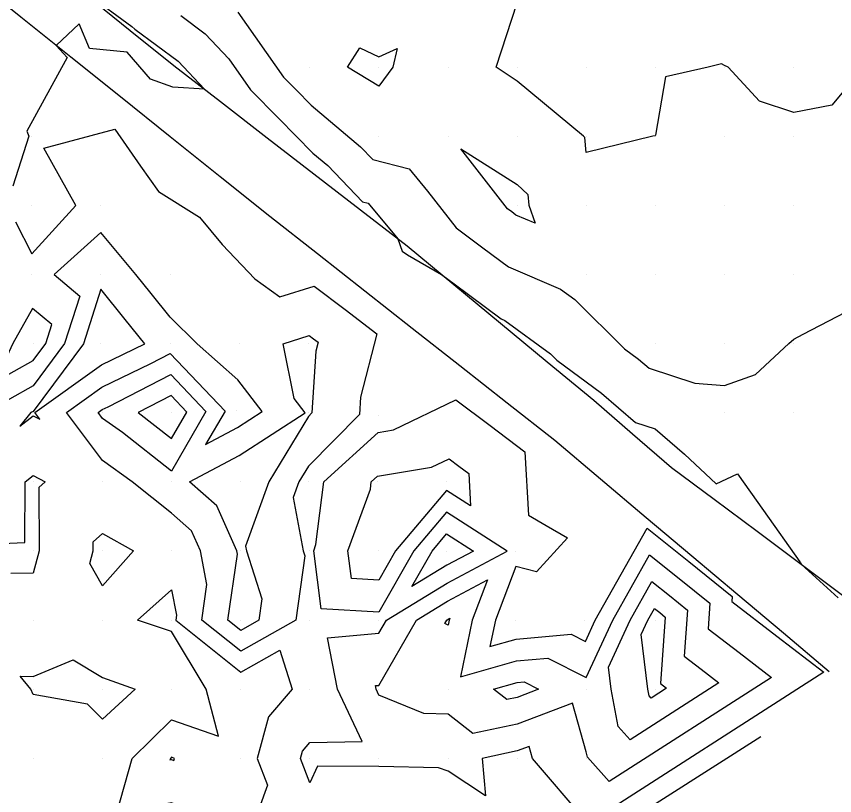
# Model space of a CAD drawing. Extents: x 2188792 to 2191981, y 386090 to 389710.
# Drawn here: x 2189877.8 to 2189996.2, y 386914.7 to 387027.4 of the extents above; entities that cross this region are included whole.
import ezdxf

# ---------------------------------------------------------------- set-up
doc = ezdxf.new("R2010")
doc.units = 0
for name, color, linetype in [('DTM Contours Major', 7, 'Continuous'), ('DTM Contours Minor', 7, 'Continuous'), ('Exist DTM QL2 LIDAR Elevation Point', 7, 'Continuous'), ('PH Exist DTM Breakline', 7, 'Continuous')]:
    doc.layers.add(name, color=color, linetype=linetype)

msp = doc.modelspace()

# ---------------------------------------------------------------- linework, layer by layer
at = {"layer": 'DTM Contours Major'}
for points in [[(2189960.05, 387009.91), (2189959.83, 387010.12), (2189950.26, 387018.08), (2189947.22, 387020.12), (2189950.26, 387029.39)], [(2189909.85, 387028.05), (2189916.46, 387018.65), (2189918.27, 387016.83), (2189920.46, 387014.61), (2189927.61, 387008.59), (2189929.4, 387006.72), (2189934.61, 387005.37), (2189937.28, 387002.15), (2189941.41, 386996.85), (2189945.31, 386993.94), (2189948.99, 386991.2), (2189956.52, 386988), (2189958.62, 386986.47), (2189965.8, 386979.37), (2189967.82, 386977.87), (2189969.36, 386976.55), (2189975.98, 386974.4), (2189980.26, 386974.03), (2189984.74, 386975.64), (2189989.56, 386980.12), (2189990.26, 386980.77), (2189991.61, 386981.47), (2190000.26, 386985.95)], [(2190000.26, 387019.96), (2189995.77, 387014.62), (2189990.26, 387013.53), (2189985.32, 387015.18), (2189980.77, 387020.12), (2189980.26, 387020.36), (2189979.8, 387020.58), (2189977.89, 387020.12), (2189971.71, 387018.68), (2189970.26, 387010.27), (2189970.24, 387010.15), (2189969.9, 387010.12), (2189960.26, 387007.76), (2189960.05, 387009.91)], [(2189969.15, 386940.11), (2189970.11, 386941.81), (2189970.88, 386941.19), (2189971.67, 386940.55), (2189970.98, 386930.95), (2189971.41, 386930.62), (2189971.86, 386930.27), (2189969.63, 386928.84), (2189969.33, 386929.18), (2189969.15, 386930.11), (2189968.2, 386938.05), (2189969.15, 386940.11)], [(2189900.7, 386920.11), (2189900.25, 386920.27), (2189900.09, 386920.11), (2189900.03, 386919.89), (2189900.25, 386919.93), (2189900.57, 386919.79), (2189900.7, 386920.11)]]:
    msp.add_lwpolyline(points, dxfattribs=at)
at = {"layer": 'DTM Contours Minor'}
for points in [[(2189888.18, 387030.66), (2189894.52, 387026), (2189894.94, 387025.61), (2189901.2, 387020.97), (2189905.01, 387016.91), (2189900.43, 387017.19), (2189897.21, 387018.35), (2189893.82, 387022.27), (2189888.39, 387022.78), (2189886.91, 387026.36), (2189883.58, 387023.23), (2189885.14, 387021.51), (2189879.33, 387010.82), (2189879.6, 387010.1), (2189877.28, 387002.87)], [(2189901.58, 387027.57), (2189905.12, 387024.93), (2189908.54, 387021.3), (2189911.7, 387016.81), (2189915.77, 387012.69), (2189920.71, 387007.68), (2189922.88, 387005.86), (2189927.87, 387000.63), (2189928.71, 387000.41), (2189932.98, 386995.27), (2189933.63, 386993.48), (2189934.41, 386992.94), (2189939.32, 386990.11), (2189941.15, 386988.74), (2189947.92, 386983.69), (2189948.49, 386983.44), (2189955.1, 386978.64), (2189956.02, 386977.73), (2189962.47, 386972.95), (2189967.38, 386968.72), (2189970.2, 386967.8), (2189974.45, 386964.13), (2189979.04, 386959.82), (2189982.14, 386961.26), (2189985.88, 386955.97), (2189991.13, 386948.55), (2189991.2, 386948.5), (2189991.41, 386948.16), (2189996.69, 386943.33)], [(2189925.7, 387020.12), (2189927.51, 387022.87), (2189930.26, 387021.61), (2189932.91, 387022.78), (2189932.29, 387020.12), (2189930.26, 387017.33), (2189925.7, 387020.12)], [(2189877.7, 386997.71), (2189880.05, 386993.11), (2189886.39, 387000.1), (2189881.78, 387008.37), (2189892.03, 387011.13), (2189895.78, 387005.77), (2189898.35, 387002.1), (2189904.29, 386998.39), (2189907.56, 386994.46), (2189912.32, 386989.5), (2189915.94, 386986.86), (2189920.89, 386988.42), (2189925.36, 386985.03), (2189929.96, 386981.53), (2189927.6, 386972.38), (2189927.44, 386969.85), (2189920.05, 386962.4), (2189918.66, 386960.1), (2189917.84, 386957.84), (2189919.32, 386950.12), (2189919.55, 386949.41), (2189918.26, 386940.12), (2189910.26, 386935.61), (2189904.63, 386940.12), (2189905.38, 386945.24), (2189904.44, 386950.12), (2189903.15, 386953.01), (2189900.25, 386955.56), (2189894.56, 386960.12), (2189890.25, 386963.19), (2189885.06, 386970.12), (2189890.18, 386973.81), (2189897.25, 386977.24), (2189900.08, 386978.7), (2189908, 386970.35), (2189905.19, 386965.51), (2189909.81, 386967.97), (2189913.39, 386970.29), (2189909.84, 386974.85), (2189903.96, 386980.1), (2189900.05, 386983.92), (2189897.3, 386987.35), (2189895.1, 386990.1), (2189890.05, 386996.19), (2189883.29, 386990.1), (2189887, 386986.99), (2189884.78, 386980.11), (2189880.25, 386973.99), (2189873.33, 386970.12)], [(2189942.11, 387008.27), (2189950.26, 387003.13), (2189951.81, 387001.67), (2189951.96, 387000.12), (2189952.86, 386997.52), (2189950.06, 386998.71), (2189949.48, 386999.15), (2189948.86, 386999.6), (2189942.11, 387008.27)], [(2189890.05, 386988), (2189887.5, 386980.1), (2189880.25, 386970.31), (2189879.91, 386970.12), (2189878.3, 386968.16), (2189880.25, 386969.67), (2189881.2, 386969.17), (2189880.49, 386970.12), (2189890.11, 386977.05), (2189896.37, 386980.1), (2189893.56, 386983.61), (2189890.05, 386988)], [(2189882.05, 386980.12), (2189882.94, 386982.86), (2189880.15, 386985.19), (2189877.28, 386980.12), (2189874.71, 386974.58), (2189880.25, 386977.68), (2189882.05, 386980.12)], [(2189910.26, 386938.63), (2189908.41, 386940.12), (2189909.8, 386949.66), (2189909.71, 386950.12), (2189906.8, 386956.66), (2189902.87, 386960.12), (2189910.04, 386963.94), (2189919.59, 386970.11), (2189918, 386972.15), (2189916.42, 386980.1), (2189920.17, 386981.28), (2189920.8, 386980.8), (2189921.46, 386980.3), (2189921.12, 386979), (2189920.57, 386970.08), (2189920.05, 386969.56), (2189914.35, 386960.11), (2189910.96, 386950.83), (2189911.1, 386950.12), (2189913.31, 386943.17), (2189912.89, 386940.12), (2189910.26, 386938.63)], [(2189890.24, 386970.56), (2189891.09, 386970.97), (2189900.14, 386975.64), (2189905.24, 386970.27), (2189900.25, 386961.68), (2189893.15, 386967.23), (2189890.25, 386969.29), (2189889.63, 386970.12), (2189890.24, 386970.56)], [(2189902.48, 386970.18), (2189900.2, 386972.58), (2189895.43, 386970.12), (2189900.25, 386966.36), (2189902.48, 386970.18)], [(2189919.21, 386921.16), (2189920.26, 386922.4), (2189927.83, 386922.54), (2189924.27, 386930.11), (2189922.82, 386937.55), (2189930.26, 386938.22), (2189931.35, 386940.12), (2189940.15, 386945.44), (2189948.81, 386950.09), (2189940.05, 386955.72), (2189935.31, 386950.11), (2189930.26, 386941.28), (2189921.88, 386941.74), (2189920.82, 386950.12), (2189921.15, 386951.03), (2189922.27, 386960.1), (2189930.13, 386967.25), (2189932.35, 386967.62), (2189941.4, 386971.96), (2189946.33, 386968.24), (2189951.39, 386964.43), (2189951.88, 386955.28), (2189954.43, 386953.81), (2189957.54, 386952.01), (2189953.06, 386947.08), (2189950.05, 386947.85), (2189947.12, 386940.1), (2189946.31, 386936.28), (2189950.11, 386937.34), (2189958.06, 386938.06), (2189960.12, 386937.02), (2189961.55, 386940.1), (2189969.06, 386953.43), (2189975.1, 386948.58), (2189981.37, 386943.54), (2189981.32, 386942.82), (2189987.83, 386937.8), (2189994.62, 386932.57), (2189960.55, 386910.7)], [(2189940.05, 386958.86), (2189932.66, 386950.11), (2189930.26, 386945.91), (2189926.27, 386946.13), (2189925.77, 386950.12), (2189929.03, 386959.06), (2189929.16, 386960.1), (2189930.06, 386960.91), (2189937.88, 386962.22), (2189940.43, 386963.44), (2189941.82, 386962.39), (2189943.25, 386961.32), (2189943.5, 386956.65), (2189940.05, 386958.86)], [(2189870.25, 386950.93), (2189879.04, 386951.32), (2189879.06, 386960.12), (2189880.25, 386961.03), (2189881.99, 386960.12), (2189881.08, 386959.29), (2189881.1, 386950.12), (2189880.25, 386946.92), (2189877, 386946.87)], [(2189890.25, 386945.07), (2189888.45, 386948.31), (2189888.93, 386950.12), (2189888.93, 386951.44), (2189890.25, 386952.66), (2189894.75, 386950.12), (2189890.25, 386945.07)], [(2189935.02, 386944.97), (2189937.96, 386950.1), (2189940.05, 386952.58), (2189943.92, 386950.09), (2189940.09, 386948.04), (2189935.02, 386944.97)], [(2189940.2, 386942.84), (2189945.98, 386945.94), (2189943.76, 386940.11), (2189942.04, 386931.93), (2189950.17, 386934.21), (2189954.68, 386934.61), (2189960.23, 386931.79), (2189964.08, 386940.1), (2189969.41, 386949.56), (2189973.69, 386946.12), (2189978.14, 386942.55), (2189977.87, 386938.86), (2189982.36, 386935.41), (2189987.03, 386931.8), (2189963.58, 386916.75), (2189960.41, 386920.27), (2189960.26, 386921.08), (2189958.25, 386928.1), (2189950.26, 386925.06), (2189943.85, 386923.71), (2189940.26, 386926.49), (2189936.75, 386926.6), (2189930.26, 386929.24), (2189929.84, 386930.11), (2189929.75, 386930.63), (2189930.26, 386930.67), (2189935.7, 386940.12), (2189940.2, 386942.84)], [(2189966.62, 386940.11), (2189969.76, 386945.68), (2189972.28, 386943.66), (2189974.91, 386941.55), (2189974.43, 386934.9), (2189976.88, 386933.01), (2189979.44, 386931.04), (2189966.6, 386922.8), (2189964.87, 386924.72), (2189963.85, 386930.11), (2189963.47, 386933.32), (2189966.62, 386940.11)], [(2189892.36, 386912.22), (2189894.55, 386920.11), (2189900.25, 386925.71), (2189907.05, 386923.32), (2189905.25, 386930.11), (2189900.25, 386938.47), (2189895.35, 386940.12), (2189900.25, 386944.47), (2189900.96, 386940.82), (2189900.86, 386940.12), (2189910.26, 386932.58), (2189915.9, 386935.75), (2189917.7, 386930.11), (2189914.27, 386926.1), (2189912.66, 386920.11), (2189914.12, 386916.25), (2189911.94, 386910.11), (2189910.79, 386909.57), (2189910.26, 386908.53), (2189908.48, 386910.11), (2189900.25, 386913.68), (2189892.36, 386912.22)], [(2189940.26, 386940.23), (2189940.51, 386940.37), (2189940.41, 386940.11), (2189940.26, 386939.38), (2189939.78, 386939.64), (2189940.06, 386940.12), (2189940.26, 386940.23)], [(2189879.9, 386930.11), (2189878.37, 386932), (2189880.25, 386931.96), (2189886.01, 386934.36), (2189890.25, 386931.81), (2189894.98, 386930.11), (2189890.25, 386925.8), (2189888.08, 386927.94), (2189880.25, 386929.33), (2189879.9, 386930.11)], [(2189950.24, 386931.07), (2189951.29, 386931.17), (2189953.36, 386930.11), (2189950.26, 386928.93), (2189948.76, 386928.62), (2189946.83, 386930.11), (2189950.24, 386931.07)], [(2189985.52, 386923.24), (2189956.81, 386904.94), (2189959.44, 386909.3), (2189950.26, 386908.4), (2189945.43, 386904.94), (2189945.93, 386900.11), (2189944.6, 386894.45), (2189940.26, 386883.69), (2189933.1, 386880.11), (2189934.98, 386874.83), (2189930.78, 386867.47)], [(2189960.26, 386911.03), (2189952.49, 386920.11), (2189951.99, 386921.84), (2189950.26, 386921.18), (2189945.18, 386920.11), (2189945.68, 386914.69), (2189940.26, 386918.25), (2189938.9, 386918.76), (2189930.26, 386918.92), (2189921.37, 386919), (2189920.26, 386916.59), (2189918.92, 386920.11), (2189919.21, 386921.16)]]:
    msp.add_lwpolyline(points, dxfattribs=at)
at = {"layer": 'Exist DTM QL2 LIDAR Elevation Point'}
for p, q in [((2189920.26, 387020.12), (2189920.26, 387020.12)), ((2189930.26, 387020.12), (2189930.26, 387020.12)), ((2189940.26, 387020.12), (2189940.26, 387020.12)), ((2189950.26, 387020.12), (2189950.26, 387020.12)), ((2189960.26, 387020.12), (2189960.26, 387020.12)), ((2189970.26, 387020.12), (2189970.26, 387020.12)), ((2189980.26, 387020.12), (2189980.26, 387020.12)), ((2189990.26, 387020.12), (2189990.26, 387020.12)), ((2189880.05, 387010.1), (2189880.05, 387010.1)), ((2189930.26, 387010.12), (2189930.26, 387010.12)), ((2189940.26, 387010.12), (2189940.26, 387010.12)), ((2189950.26, 387010.12), (2189950.26, 387010.12)), ((2189960.26, 387010.12), (2189960.26, 387010.12)), ((2189970.26, 387010.12), (2189970.26, 387010.12)), ((2189980.26, 387010.12), (2189980.26, 387010.12)), ((2189990.26, 387010.12), (2189990.26, 387010.12)), ((2189880.05, 387000.1), (2189880.05, 387000.1)), ((2189890.05, 387000.1), (2189890.05, 387000.1)), ((2189950.26, 387000.12), (2189950.26, 387000.12)), ((2189960.26, 387000.12), (2189960.26, 387000.12)), ((2189970.26, 387000.12), (2189970.26, 387000.12)), ((2189980.26, 387000.12), (2189980.26, 387000.12)), ((2189990.26, 387000.12), (2189990.26, 387000.12)), ((2189880.05, 386990.1), (2189880.05, 386990.1)), ((2189890.05, 386990.1), (2189890.05, 386990.1)), ((2189900.05, 386990.1), (2189900.05, 386990.1)), ((2189960.26, 386990.12), (2189960.26, 386990.12)), ((2189970.26, 386990.12), (2189970.26, 386990.12)), ((2189980.26, 386990.12), (2189980.26, 386990.12)), ((2189990.26, 386990.12), (2189990.26, 386990.12)), ((2189880.25, 386980.12), (2189880.25, 386980.12)), ((2189970.26, 386980.12), (2189970.26, 386980.12)), ((2189980.26, 386980.12), (2189980.26, 386980.12)), ((2189990.26, 386980.12), (2189990.26, 386980.12)), ((2189890.05, 386980.1), (2189890.05, 386980.1)), ((2189900.05, 386980.1), (2189900.05, 386980.1)), ((2189910.05, 386980.1), (2189910.05, 386980.1)), ((2189920.05, 386980.1), (2189920.05, 386980.1)), ((2189880.25, 386970.12), (2189880.25, 386970.12)), ((2189890.25, 386970.12), (2189890.25, 386970.12)), ((2189900.25, 386970.12), (2189900.25, 386970.12)), ((2189909.67, 386970.4), (2189909.67, 386970.4)), ((2189920.05, 386970.1), (2189920.05, 386970.1)), ((2189930.16, 386969.76), (2189930.16, 386969.76)), ((2189980.26, 386970.12), (2189980.26, 386970.12)), ((2189990.26, 386970.12), (2189990.26, 386970.12)), ((2189880.25, 386960.12), (2189880.25, 386960.12)), ((2189890.25, 386960.12), (2189890.25, 386960.12)), ((2189900.25, 386960.12), (2189900.25, 386960.12)), ((2189910.26, 386960.12), (2189910.26, 386960.12)), ((2189920.05, 386960.1), (2189920.05, 386960.1)), ((2189930.05, 386960.1), (2189930.05, 386960.1)), ((2189940.05, 386960.1), (2189940.05, 386960.1)), ((2189880.25, 386950.12), (2189880.25, 386950.12)), ((2189890.25, 386950.12), (2189890.25, 386950.12)), ((2189900.25, 386950.12), (2189900.25, 386950.12)), ((2189910.26, 386950.12), (2189910.26, 386950.12)), ((2189920.26, 386950.12), (2189920.26, 386950.12)), ((2189930.26, 386950.12), (2189930.26, 386950.12)), ((2189940.05, 386950.09), (2189940.05, 386950.09)), ((2189950.05, 386950.09), (2189950.05, 386950.09)), ((2189880.25, 386940.12), (2189880.25, 386940.12)), ((2189890.25, 386940.12), (2189890.25, 386940.12)), ((2189900.25, 386940.12), (2189900.25, 386940.12)), ((2189910.26, 386940.12), (2189910.26, 386940.12)), ((2189920.26, 386940.12), (2189920.26, 386940.12)), ((2189930.26, 386940.12), (2189930.26, 386940.12)), ((2189940.26, 386940.12), (2189940.26, 386940.12)), ((2189950.05, 386940.09), (2189950.05, 386940.09)), ((2189960.05, 386940.09), (2189960.05, 386940.09)), ((2189970.26, 386940.12), (2189970.26, 386940.12)), ((2189880.25, 386930.11), (2189880.25, 386930.11)), ((2189890.25, 386930.11), (2189890.25, 386930.11)), ((2189900.25, 386930.11), (2189900.25, 386930.11)), ((2189910.26, 386930.11), (2189910.26, 386930.11)), ((2189920.26, 386930.11), (2189920.26, 386930.11)), ((2189930.26, 386930.11), (2189930.26, 386930.11)), ((2189940.26, 386930.11), (2189940.26, 386930.11)), ((2189950.26, 386930.11), (2189950.26, 386930.11)), ((2189960.26, 386930.11), (2189960.26, 386930.11)), ((2189970.26, 386930.11), (2189970.26, 386930.11)), ((2189880.25, 386920.11), (2189880.25, 386920.11)), ((2189890.25, 386920.11), (2189890.25, 386920.11)), ((2189900.25, 386920.11), (2189900.25, 386920.11)), ((2189910.26, 386920.11), (2189910.26, 386920.11)), ((2189920.26, 386920.11), (2189920.26, 386920.11)), ((2189930.26, 386920.11), (2189930.26, 386920.11)), ((2189940.26, 386920.11), (2189940.26, 386920.11)), ((2189950.26, 386920.11), (2189950.26, 386920.11)), ((2189960.26, 386920.11), (2189960.26, 386920.11))]:
    msp.add_line(p, q, dxfattribs=at)
at = {"layer": 'PH Exist DTM Breakline'}
for points in [[(2189995.39, 386932.64), (2189988.78, 386938.21), (2189982.16, 386943.79), (2189975.54, 386949.36), (2189968.92, 386954.93), (2189962.31, 386960.5), (2189955.69, 386966.07), (2189948.82, 386971.48), (2189941.96, 386976.88), (2189935.09, 386982.28), (2189928.22, 386987.68), (2189921.35, 386993.08), (2189914.49, 386998.48), (2189907.28, 387004.25), (2189900.08, 387010.02), (2189892.87, 387015.79), (2189885.67, 387021.56), (2189878.46, 387027.33), (2189871.26, 387033.1)], [(2189887.99, 387030.5), (2189894.28, 387025.42), (2189900.58, 387020.34), (2189907.33, 387015.12), (2189914.08, 387009.89), (2189920.83, 387004.67), (2189927.57, 386999.45), (2189934.32, 386994.23), (2189941.08, 386988.65), (2189947.83, 386983.07), (2189954.59, 386977.49), (2189961.34, 386971.91), (2189966.96, 386967.06), (2189972.59, 386962.21), (2189978.77, 386957.59), (2189984.96, 386952.97), (2189991.14, 386948.36), (2189997.33, 386943.74)]]:
    msp.add_lwpolyline(points, dxfattribs=at)

doc.saveas('drawing.dxf')
